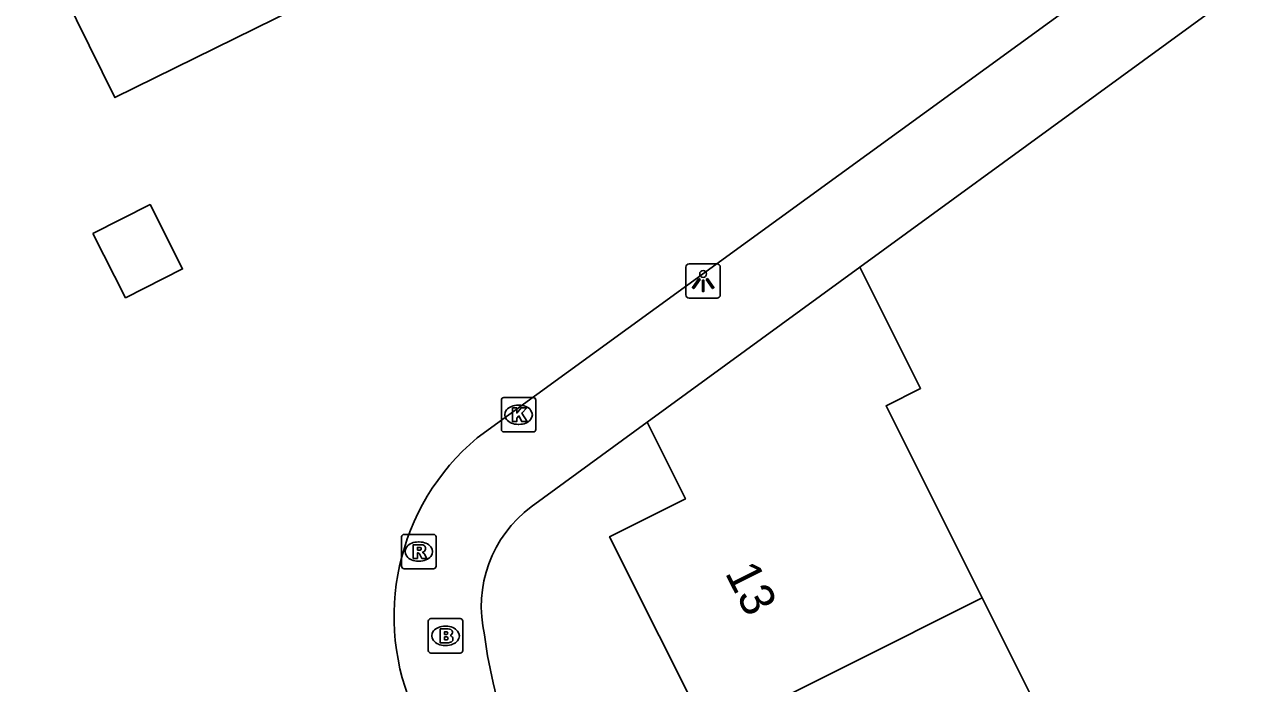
# Model space of a CAD drawing. Extents: x 157793 to 159380, y 380882 to 382313.
# Drawn here: x 158542.43 to 158577.73, y 381672.53 to 381691.68 of the extents above; entities that cross this region are included whole.
import ezdxf

# ---------------------------------------------------------------- set-up
doc = ezdxf.new("R2010")
doc.units = 0
for name, color, linetype in [('IMGEO_Brandkraan', 7, 'Continuous'), ('IMGEO_Kolk', 7, 'Continuous'), ('IMGEO_Lichtpunt', 7, 'Continuous'), ('IMGEO_Pand', 7, 'Continuous'), ('IMGEO_Pand_nummerreeks', 7, 'Continuous'), ('IMGEO_Rioolput', 7, 'Continuous'), ('IMGEO_Voetpad_open', 7, 'Continuous')]:
    doc.layers.add(name, color=color, linetype=linetype)

msp = doc.modelspace()

# ---------------------------------------------------------------- linework, layer by layer
at = {"layer": 'IMGEO_Brandkraan'}
for p, q in [((158554.238, 381674.42), (158555.09, 381674.42)), ((158554.163, 381673.494), (158554.163, 381674.346)), ((158554.651, 381674.2), (158554.676, 381674.2)), ((158555.164, 381674.346), (158555.164, 381673.494)), ((158555.09, 381673.42), (158554.238, 381673.42)), ((158554.674, 381673.64), (158554.649, 381673.64))]:
    msp.add_line(p, q, dxfattribs=at)
for points in [[(158554.238, 381674.42), (158555.09, 381674.42)], [(158554.163, 381673.494), (158554.163, 381674.346)], [(158554.511, 381674.12), (158554.511, 381673.72), (158554.724, 381673.72)], [(158554.742, 381674.12), (158554.511, 381674.12)], [(158555.164, 381674.346), (158555.164, 381673.494)], [(158554.69, 381674.039), (158554.636, 381674.039), (158554.636, 381673.963)], [(158554.636, 381673.963), (158554.689, 381673.963)], [(158554.698, 381673.887), (158554.636, 381673.887), (158554.636, 381673.806)], [(158554.636, 381673.806), (158554.698, 381673.806)], [(158555.09, 381673.42), (158554.238, 381673.42)]]:
    msp.add_lwpolyline(points, dxfattribs=at)
for centre, radius, start, end in [((158554.24, 381674.344), 0.0765, 91.552, 178.448), ((158554.24, 381674.344), 0.0765, 91.552, 178.448), ((158555.088, 381674.344), 0.0765, 1.552, 88.448), ((158555.088, 381674.344), 0.0765, 1.552, 88.448), ((158554.746, 381673.975), 0.145, 59.4692, 91.5367), ((158554.771, 381674.022), 0.0922, 285.5137, 58.1501), ((158554.691, 381674.001), 0.0379, 267.8285, 90.9355), ((158554.699, 381673.846), 0.0404, 269.8759, 90.5077), ((158554.73, 381673.971), 0.251, 268.6676, 293.5347), ((158554.776, 381673.83), 0.105, 301.3115, 78.989), ((158554.24, 381673.496), 0.0765, 181.552, 268.448), ((158554.24, 381673.496), 0.0765, 181.552, 268.448), ((158555.088, 381673.496), 0.0765, 271.552, 358.448), ((158555.088, 381673.496), 0.0765, 271.552, 358.448)]:
    msp.add_arc(centre, radius, start, end, dxfattribs=at)
for centre, major_axis, ratio, start_param, end_param in [((158554.65, 381673.92), (-0.387, 0.002), 0.722429, 4.712389, 7.853982), ((158554.675, 381673.92), (-0.39, 0.002), 0.717154, 1.570796, 4.712389)]:
    msp.add_ellipse(centre, major_axis=major_axis, ratio=ratio, start_param=start_param, end_param=end_param, dxfattribs=at)
at = {"layer": 'IMGEO_Kolk'}
for p, q in [((158556.286, 381679.916), (158556.286, 381680.768)), ((158556.361, 381680.842), (158557.213, 381680.842)), ((158557.287, 381680.768), (158557.287, 381679.916)), ((158556.774, 381680.622), (158556.799, 381680.622)), ((158556.797, 381680.062), (158556.772, 381680.062)), ((158557.213, 381679.842), (158556.361, 381679.842))]:
    msp.add_line(p, q, dxfattribs=at)
for points in [[(158556.286, 381679.916), (158556.286, 381680.768)], [(158556.361, 381680.842), (158557.213, 381680.842)], [(158557.287, 381680.768), (158557.287, 381679.916)], [(158556.607, 381680.542), (158556.73, 381680.542), (158556.73, 381680.391), (158556.86, 381680.542), (158557.024, 381680.542), (158556.878, 381680.391), (158557.031, 381680.142), (158556.879, 381680.142), (158556.794, 381680.306), (158556.73, 381680.239), (158556.73, 381680.142), (158556.607, 381680.142), (158556.607, 381680.542)], [(158557.213, 381679.842), (158556.361, 381679.842)]]:
    msp.add_lwpolyline(points, dxfattribs=at)
for centre, start, end in [((158556.363, 381680.766), 91.552, 178.448), ((158556.363, 381680.766), 91.552, 178.448), ((158557.211, 381680.766), 1.552, 88.448), ((158557.211, 381680.766), 1.552, 88.448), ((158556.363, 381679.918), 181.552, 268.448), ((158556.363, 381679.918), 181.552, 268.448), ((158557.211, 381679.918), 271.552, 358.448), ((158557.211, 381679.918), 271.552, 358.448)]:
    msp.add_arc(centre, 0.0765, start, end, dxfattribs=at)
for centre, major_axis, ratio, start_param, end_param in [((158556.773, 381680.342), (-0.387, 0.002), 0.722429, 4.712389, 7.853982), ((158556.798, 381680.342), (-0.39, 0.002), 0.717154, 1.570796, 4.712389)]:
    msp.add_ellipse(centre, major_axis=major_axis, ratio=ratio, start_param=start_param, end_param=end_param, dxfattribs=at)
at = {"layer": 'IMGEO_Lichtpunt'}
for p, q in [((158562.55, 381684.728), (158561.742, 381684.728)), ((158562.55, 381684.728), (158561.742, 381684.728)), ((158561.648, 381684.633), (158561.648, 381683.826)), ((158561.648, 381684.633), (158561.648, 381683.826)), ((158562.644, 381683.826), (158562.644, 381684.633)), ((158562.644, 381683.826), (158562.644, 381684.633)), ((158561.742, 381683.732), (158562.55, 381683.732)), ((158561.742, 381683.732), (158562.55, 381683.732))]:
    msp.add_line(p, q, dxfattribs=at)
for points in [[(158562.022, 381684.297), (158562.061, 381684.269), (158561.873, 381684.007), (158561.835, 381684.034), (158562.022, 381684.297)], [(158562.234, 381684.269), (158562.272, 381684.296), (158562.459, 381684.034), (158562.42, 381684.006), (158562.234, 381684.269)], [(158562.124, 381684.249), (158562.171, 381684.249), (158562.171, 381683.927), (158562.124, 381683.927), (158562.124, 381684.249)]]:
    msp.add_lwpolyline(points, dxfattribs=at)
msp.add_circle((158562.147, 381684.431), 0.0994, dxfattribs=at)
for centre, start, end in [((158561.742, 381684.633), 90, 180), ((158561.742, 381684.633), 90, 180), ((158562.55, 381684.633), 0, 90), ((158562.55, 381684.633), 0, 90), ((158561.742, 381683.826), 180, 270), ((158561.742, 381683.826), 180, 270), ((158562.55, 381683.826), 270, 0), ((158562.55, 381683.826), 270, 360)]:
    msp.add_arc(centre, 0.0946, start, end, dxfattribs=at)
at = {"layer": 'IMGEO_Pand'}
for points in [[(158550.87, 381692.427), (158545.057, 381689.557), (158538.377, 381703.083), (158536.163, 381707.566), (158539.167, 381709.049), (158544.448, 381698.355), (158547.257, 381699.742)], [(158544.421, 381685.612), (158545.367, 381683.739), (158547.023, 381684.576), (158546.078, 381686.449), (158544.421, 381685.612)], [(158560.52, 381680.123), (158566.702, 381684.631)], [(158566.702, 381684.631), (158568.465, 381681.109), (158567.461, 381680.606), (158570.255, 381675.023)], [(158562.309, 381671.046), (158559.431, 381676.796), (158561.634, 381677.898), (158560.52, 381680.123)], [(158570.255, 381675.023), (158562.309, 381671.046)], [(158570.255, 381675.023), (158573.075, 381669.389)]]:
    msp.add_lwpolyline(points, dxfattribs=at)
at = {"layer": 'IMGEO_Rioolput'}
for p, q in [((158553.387, 381675.942), (158553.387, 381676.794)), ((158553.462, 381676.868), (158554.314, 381676.868)), ((158553.875, 381676.648), (158553.9, 381676.648)), ((158554.388, 381676.794), (158554.388, 381675.942)), ((158554.314, 381675.868), (158553.462, 381675.868)), ((158553.898, 381676.088), (158553.873, 381676.088))]:
    msp.add_line(p, q, dxfattribs=at)
for points in [[(158553.387, 381675.942), (158553.387, 381676.794)], [(158553.462, 381676.868), (158554.314, 381676.868)], [(158553.976, 381676.566), (158553.724, 381676.568), (158553.724, 381676.168)], [(158554.388, 381676.794), (158554.388, 381675.942)], [(158553.724, 381676.168), (158553.848, 381676.168), (158553.848, 381676.33), (158553.859, 381676.33)], [(158553.902, 381676.487), (158553.848, 381676.487), (158553.848, 381676.406)], [(158553.848, 381676.406), (158553.9, 381676.406)], [(158553.906, 381676.301), (158553.977, 381676.168), (158554.117, 381676.168), (158554.052, 381676.294)], [(158554.314, 381675.868), (158553.462, 381675.868)]]:
    msp.add_lwpolyline(points, dxfattribs=at)
for centre, radius, start, end in [((158553.464, 381676.792), 0.0765, 91.552, 178.448), ((158553.464, 381676.792), 0.0765, 91.552, 178.448), ((158553.975, 381676.456), 0.109, 350.3612, 89.416), ((158554.312, 381676.792), 0.0765, 1.552, 88.448), ((158554.312, 381676.792), 0.0765, 1.552, 88.448), ((158553.858, 381676.277), 0.0533, 26.0293, 88.6989), ((158553.884, 381676.595), 0.19, 274.7715, 282.9687), ((158553.908, 381676.391), 0.0964, 77.0061, 93.1865), ((158553.922, 381676.448), 0.0378, 276.6634, 79.6772), ((158553.973, 381676.456), 0.112, 277.5842, 350.9817), ((158553.957, 381676.241), 0.108, 29.5134, 73.7905), ((158553.464, 381675.944), 0.0765, 181.552, 268.448), ((158553.464, 381675.944), 0.0765, 181.552, 268.448), ((158554.312, 381675.944), 0.0765, 271.552, 358.448), ((158554.312, 381675.944), 0.0765, 271.552, 358.448)]:
    msp.add_arc(centre, radius, start, end, dxfattribs=at)
for centre, major_axis, ratio, start_param, end_param in [((158553.874, 381676.368), (-0.387, 0.002), 0.722429, 4.712389, 7.853982), ((158553.899, 381676.368), (-0.39, 0.002), 0.717154, 1.570796, 4.712389)]:
    msp.add_ellipse(centre, major_axis=major_axis, ratio=ratio, start_param=start_param, end_param=end_param, dxfattribs=at)
at = {"layer": 'IMGEO_Voetpad_open'}
for points in [[(158555.58, 381679.671), (158579.141, 381696.788)], [(158584.179, 381696.728), (158582.698, 381696.677), (158581.494, 381695.955), (158580.145, 381695.125), (158580.47, 381694.669), (158566.702, 381684.631)], [(158560.52, 381680.123), (158557.154, 381677.669)], [(158555.795, 381673.95), (158555.887, 381673.344), (158556.049, 381672.559), (158556.229, 381671.779), (158556.428, 381671.003), (158558.976, 381661.721)]]:
    msp.add_lwpolyline(points, dxfattribs=at)
for centre, radius, start, end in [((158559.942, 381674.487), 6.775, 130.0831, 204.8971), ((158559.334, 381674.765), 3.632, 126.8921, 192.9612)]:
    msp.add_arc(centre, radius, start, end, dxfattribs=at)

# ---------------------------------------------------------------- texts
at = {"layer": 'IMGEO_Pand_nummerreeks'}
msp.add_text('13', height=1, rotation=296.5873, dxfattribs=at).set_placement((158562.771, 381675.753))

doc.saveas('drawing.dxf')
